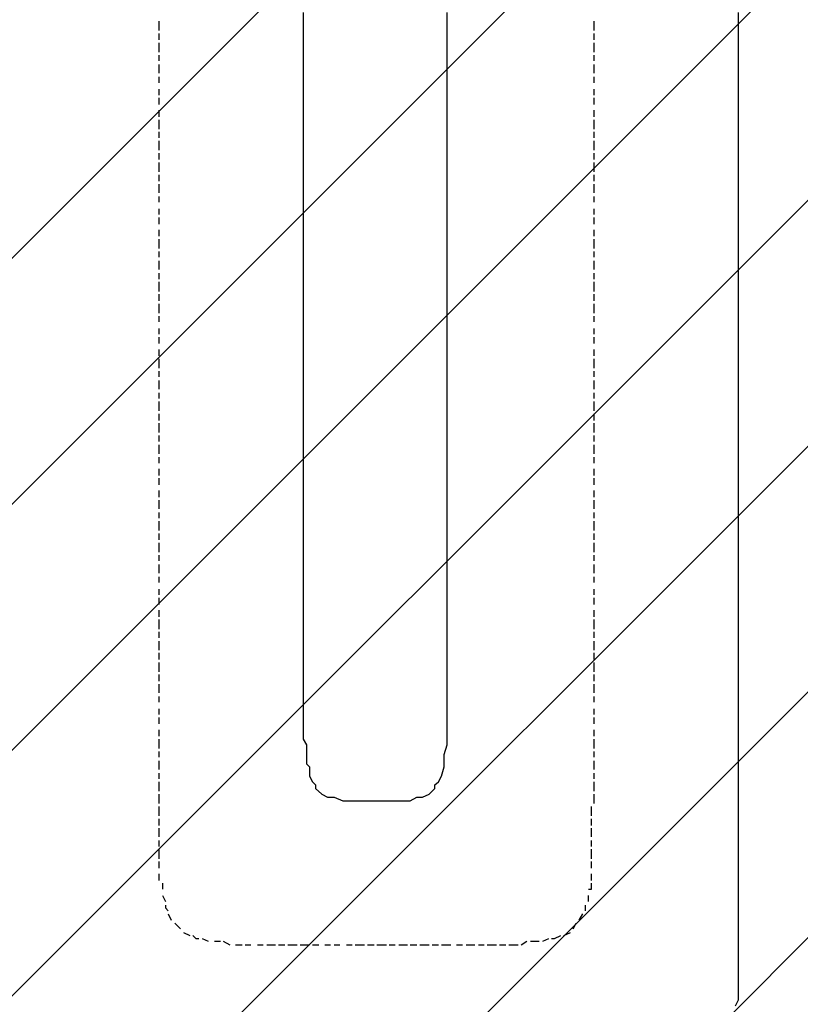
# Model space of a CAD drawing. Extents: x 997 to 109698, y 921 to 94021.
# Tile 415 of 656: x 19220 to 20297, y 39808 to 41167. Entities that reach past the tile are written whole.
import ezdxf

# ---------------------------------------------------------------- set-up
doc = ezdxf.new("R2010")
doc.units = 0
doc.header["$MEASUREMENT"] = 0
doc.layers.add('12', color=7, linetype='CONTINUOUS')
doc.layers.add('28', color=7, linetype='CONTINUOUS')

msp = doc.modelspace()

# ---------------------------------------------------------------- linework, layer by layer
at = {"layer": '12', "color": 1}
for p, q in [((19411.630503, 41164.563401), (19411.630503, 41151.563401)), ((20012.630503, 41151.563401), (20012.630503, 41164.563401)), ((19411.630503, 41147.563401), (19411.630503, 41138.563401)), ((20012.630503, 41138.563401), (20012.630503, 41147.563401)), ((19411.630503, 41134.563401), (19411.630503, 41121.563401)), ((20012.630503, 41121.563401), (20012.630503, 41134.563401)), ((19411.630503, 41117.563401), (19411.630503, 41109.563401)), ((20012.630503, 41109.563401), (20012.630503, 41117.563401)), ((19411.630503, 41104.563401), (19411.630503, 41092.563401)), ((20012.630503, 41092.563401), (20012.630503, 41104.563401)), ((19411.630503, 41087.563401), (19411.630503, 41079.563401)), ((20012.630503, 41079.563401), (20012.630503, 41087.563401)), ((19411.630503, 41070.563401), (19411.630503, 41062.563401)), ((20012.630503, 41062.563401), (20012.630503, 41070.563401)), ((19411.630503, 41058.563401), (19411.630503, 41049.563401)), ((20012.630503, 41049.563401), (20012.630503, 41058.563401)), ((19411.630503, 41041.563401), (19411.630503, 41032.563401)), ((19411.630503, 41028.563401), (19411.630503, 41015.563401)), ((20012.630503, 41032.563401), (20012.630503, 41041.563401)), ((20012.630503, 41015.563401), (20012.630503, 41028.563401)), ((19411.630503, 41011.563401), (19411.630503, 41003.563401)), ((20012.630503, 41003.563401), (20012.630503, 41011.563401)), ((19411.630503, 40999.563401), (19411.630503, 40986.563401)), ((20012.630503, 40986.563401), (20012.630503, 40999.563401)), ((19411.630503, 40982.563401), (19411.630503, 40973.563401)), ((20012.630503, 40973.563401), (20012.630503, 40982.563401)), ((19411.630503, 40969.563401), (19411.630503, 40956.563401)), ((20012.630503, 40956.563401), (20012.630503, 40969.563401)), ((19411.630503, 40952.563401), (19411.630503, 40943.563401)), ((20012.630503, 40943.563401), (20012.630503, 40952.563401)), ((19411.630503, 40939.563401), (19411.630503, 40927.563401)), ((20012.630503, 40927.563401), (20012.630503, 40939.563401)), ((19411.630503, 40922.563401), (19411.630503, 40914.563401)), ((20012.630503, 40914.563401), (20012.630503, 40922.563401)), ((19411.630503, 40905.563401), (19411.630503, 40897.563401)), ((19411.630503, 40893.563401), (19411.630503, 40884.563401)), ((20012.630503, 40897.563401), (20012.630503, 40905.563401)), ((20012.630503, 40884.563401), (20012.630503, 40893.563401)), ((19411.630503, 40876.563401), (19411.630503, 40867.563401)), ((20012.630503, 40867.563401), (20012.630503, 40876.563401)), ((19411.630503, 40863.563401), (19411.630503, 40850.563401)), ((20012.630503, 40850.563401), (20012.630503, 40863.563401)), ((19411.630503, 40846.563401), (19411.630503, 40838.563401)), ((20012.630503, 40838.563401), (20012.630503, 40846.563401)), ((19411.630503, 40833.563401), (19411.630503, 40821.563401)), ((20012.630503, 40821.563401), (20012.630503, 40833.563401)), ((19411.630503, 40816.563401), (19411.630503, 40808.563401)), ((20012.630503, 40808.563401), (20012.630503, 40816.563401)), ((19411.630503, 40804.563401), (19411.630503, 40791.563401)), ((20012.630503, 40791.563401), (20012.630503, 40804.563401)), ((19411.630503, 40787.563401), (19411.630503, 40778.563401)), ((20012.630503, 40778.563401), (20012.630503, 40787.563401)), ((19411.630503, 40774.563401), (19411.630503, 40761.563401)), ((20012.630503, 40761.563401), (20012.630503, 40774.563401)), ((19411.630503, 40757.563401), (19411.630503, 40749.563401)), ((20012.630503, 40749.563401), (20012.630503, 40757.563401)), ((19411.630503, 40740.563401), (19411.630503, 40732.563401)), ((20012.630503, 40732.563401), (20012.630503, 40740.563401)), ((19411.630503, 40728.563401), (19411.630503, 40719.563401)), ((20012.630503, 40719.563401), (20012.630503, 40728.563401)), ((19411.630503, 40711.563401), (19411.630503, 40702.563401)), ((20012.630503, 40702.563401), (20012.630503, 40711.563401)), ((19411.630503, 40698.563401), (19411.630503, 40685.563401)), ((20012.630503, 40685.563401), (20012.630503, 40698.563401)), ((19411.630503, 40681.563401), (19411.630503, 40673.563401)), ((20012.630503, 40673.563401), (20012.630503, 40681.563401)), ((19411.630503, 40668.563401), (19411.630503, 40656.563401)), ((20012.630503, 40656.563401), (20012.630503, 40668.563401)), ((19411.630503, 40651.563401), (19411.630503, 40643.563401)), ((20012.630503, 40643.563401), (20012.630503, 40651.563401)), ((19411.630503, 40639.563401), (19411.630503, 40626.563401)), ((20012.630503, 40626.563401), (20012.630503, 40639.563401)), ((19411.630503, 40622.563401), (19411.630503, 40613.563401)), ((20012.630503, 40613.563401), (20012.630503, 40622.563401)), ((19411.630503, 40609.563401), (19411.630503, 40596.563401)), ((20012.630503, 40596.563401), (20012.630503, 40609.563401)), ((19411.630503, 40592.563401), (19411.630503, 40584.563401)), ((20012.630503, 40584.563401), (20012.630503, 40592.563401)), ((19411.630503, 40579.563401), (19411.630503, 40567.563401)), ((20012.630503, 40567.563401), (20012.630503, 40579.563401)), ((19411.630503, 40562.563401), (19411.630503, 40554.563401)), ((20012.630503, 40554.563401), (20012.630503, 40562.563401)), ((19411.630503, 40546.563401), (19411.630503, 40537.563401)), ((20012.630503, 40537.563401), (20012.630503, 40546.563401)), ((19411.630503, 40533.563401), (19411.630503, 40524.563401)), ((20012.630503, 40524.563401), (20012.630503, 40533.563401)), ((19411.630503, 40516.563401), (19411.630503, 40507.563401)), ((20012.630503, 40507.563401), (20012.630503, 40516.563401)), ((19411.630503, 40503.563401), (19411.630503, 40491.563401)), ((20012.630503, 40491.563401), (20012.630503, 40503.563401)), ((19411.630503, 40486.563401), (19411.630503, 40478.563401)), ((20012.630503, 40478.563401), (20012.630503, 40486.563401)), ((19411.630503, 40474.563401), (19411.630503, 40461.563401)), ((20012.630503, 40461.563401), (20012.630503, 40474.563401)), ((19411.630503, 40457.563401), (19411.630503, 40448.563401)), ((20012.630503, 40448.563401), (20012.630503, 40457.563401)), ((19411.630503, 40444.563401), (19411.630503, 40431.563401)), ((20012.630503, 40431.563401), (20012.630503, 40444.563401)), ((19411.630503, 40427.563401), (19411.630503, 40419.563401)), ((20012.630503, 40419.563401), (20012.630503, 40427.563401)), ((19411.630503, 40414.563401), (19411.630503, 40402.563401)), ((20012.630503, 40402.563401), (20012.630503, 40414.563401)), ((19411.630503, 40397.563401), (19411.630503, 40389.563401)), ((20012.630503, 40389.563401), (20012.630503, 40397.563401)), ((19411.630503, 40380.563401), (19411.630503, 40372.563401)), ((20012.630503, 40372.563401), (20012.630503, 40380.563401)), ((19411.630503, 40368.563401), (19411.630503, 40359.563401)), ((20012.630503, 40359.563401), (20012.630503, 40368.563401)), ((19411.630503, 40351.563401), (19411.630503, 40342.563401)), ((20012.630503, 40342.563401), (20012.630503, 40351.563401)), ((19411.630503, 40338.563401), (19411.630503, 40325.563401)), ((20012.630503, 40325.563401), (20012.630503, 40338.563401)), ((19411.630503, 40321.563401), (19411.630503, 40313.563401)), ((20012.630503, 40313.563401), (20012.630503, 40321.563401)), ((19411.630503, 40308.563401), (19411.630503, 40296.563401)), ((20012.630503, 40296.563401), (20012.630503, 40308.563401)), ((19411.630503, 40292.563401), (19411.630503, 40283.563401)), ((20012.630503, 40283.563401), (20012.630503, 40292.563401)), ((19411.630503, 40279.563401), (19411.630503, 40266.563401)), ((20012.630503, 40266.563401), (20012.630503, 40279.563401)), ((19411.630503, 40262.563401), (19411.630503, 40253.563401)), ((20012.630503, 40253.563401), (20012.630503, 40262.563401)), ((19411.630503, 40249.563401), (19411.630503, 40237.563401)), ((20012.630503, 40237.563401), (20012.630503, 40249.563401)), ((19411.630503, 40232.563401), (19411.630503, 40224.563401)), ((20012.630503, 40224.563401), (20012.630503, 40232.563401)), ((19411.630503, 40215.563401), (19411.630503, 40207.563401)), ((20012.630503, 40207.563401), (20012.630503, 40215.563401)), ((19411.630503, 40203.563401), (19411.630503, 40194.563401)), ((20012.630503, 40194.563401), (20012.630503, 40203.563401)), ((19411.630503, 40186.563401), (19411.630503, 40177.563401)), ((20012.630503, 40177.563401), (20012.630503, 40186.563401)), ((19411.630503, 40173.563401), (19411.630503, 40160.563401)), ((20012.630503, 40160.563401), (20012.630503, 40173.563401)), ((19411.630503, 40156.563401), (19411.630503, 40148.563401)), ((20012.630503, 40148.563401), (20012.630503, 40156.563401)), ((19411.630503, 40143.563401), (19411.630503, 40131.563401)), ((20012.630503, 40131.563401), (20012.630503, 40143.563401)), ((19411.630503, 40126.563401), (19411.630503, 40118.563401)), ((20012.630503, 40118.563401), (20012.630503, 40126.563401)), ((19411.630503, 40114.563401), (19411.630503, 40101.563401)), ((20012.630503, 40101.563401), (20012.630503, 40114.563401)), ((19411.630503, 40097.563401), (19411.630503, 40088.563401)), ((20012.630503, 40088.563401), (20012.630503, 40097.563401)), ((19411.630503, 40088.563401), (19411.630503, 40084.563401)), ((19411.630503, 40080.563401), (19411.630503, 40067.563401)), ((20008.630503, 40067.563401), (20008.630503, 40080.563401)), ((20012.630503, 40084.563401), (20012.630503, 40088.563401)), ((19411.630503, 40063.563401), (19411.630503, 40054.563401)), ((20008.630503, 40054.563401), (20008.630503, 40063.563401)), ((19411.630503, 40050.563401), (19411.630503, 40038.563401)), ((20008.630503, 40038.563401), (20008.630503, 40050.563401)), ((19411.630503, 40033.563401), (19411.630503, 40025.563401)), ((20008.630503, 40025.563401), (20008.630503, 40033.563401)), ((19411.630503, 40021.563401), (19411.630503, 40008.563401)), ((20008.630503, 40008.563401), (20008.630503, 40021.563401)), ((19411.630503, 40004.563401), (19411.630503, 39995.563401)), ((20008.630503, 39995.563401), (20008.630503, 40004.563401)), ((19411.630503, 39987.563401), (19411.630503, 39978.563401)), ((20008.630503, 39978.563401), (20008.630503, 39987.563401)), ((19416.630503, 39974.563401), (19416.630503, 39966.563401)), ((19416.630503, 39957.563401), (19420.630503, 39949.563401)), ((20004.630503, 39949.563401), (20004.630503, 39957.563401)), ((20000.630503, 39936.563401), (20000.630503, 39944.563401)), ((19424.630503, 39932.563401), (19428.630503, 39923.563401)), ((19991.630503, 39923.563401), (19996.630503, 39932.563401)), ((19433.630503, 39919.563401), (19441.630503, 39911.563401)), ((19983.630503, 39911.563401), (19987.630503, 39919.563401)), ((19445.630503, 39906.563401), (19454.630503, 39902.563401)), ((19970.630503, 39902.563401), (19979.630503, 39906.563401)), ((19471.630503, 39898.563401), (19479.630503, 39894.563401)), ((19488.630503, 39894.563401), (19496.630503, 39894.563401)), ((19500.630503, 39894.563401), (19509.630503, 39889.563401)), ((19517.630503, 39889.563401), (19526.630503, 39889.563401)), ((19530.630503, 39889.563401), (19538.630503, 39889.563401)), ((19547.630503, 39889.563401), (19555.630503, 39889.563401)), ((19560.630503, 39889.563401), (19572.630503, 39889.563401)), ((19576.630503, 39889.563401), (19585.630503, 39889.563401)), ((19589.630503, 39889.563401), (19602.630503, 39889.563401)), ((19606.630503, 39889.563401), (19610.630503, 39889.563401)), ((19610.630503, 39889.563401), (19619.630503, 39889.563401)), ((19623.630503, 39889.563401), (19632.630503, 39889.563401)), ((19640.630503, 39889.563401), (19648.630503, 39889.563401)), ((19653.630503, 39889.563401), (19661.630503, 39889.563401)), ((19670.630503, 39889.563401), (19678.630503, 39889.563401)), ((19682.630503, 39889.563401), (19695.630503, 39889.563401)), ((19699.630503, 39889.563401), (19708.630503, 39889.563401)), ((19712.630503, 39889.563401), (19725.630503, 39889.563401)), ((19729.630503, 39889.563401), (19737.630503, 39889.563401)), ((19742.630503, 39889.563401), (19754.630503, 39889.563401)), ((19758.630503, 39889.563401), (19767.630503, 39889.563401)), ((19771.630503, 39889.563401), (19784.630503, 39889.563401)), ((19788.630503, 39889.563401), (19797.630503, 39889.563401)), ((19801.630503, 39889.563401), (19809.630503, 39889.563401)), ((19809.630503, 39889.563401), (19814.630503, 39889.563401)), ((19822.630503, 39889.563401), (19830.630503, 39889.563401)), ((19835.630503, 39889.563401), (19847.630503, 39889.563401)), ((19852.630503, 39889.563401), (19860.630503, 39889.563401)), ((19864.630503, 39889.563401), (19877.630503, 39889.563401)), ((19881.630503, 39889.563401), (19890.630503, 39889.563401)), ((19894.630503, 39889.563401), (19907.630503, 39889.563401)), ((19911.630503, 39889.563401), (19919.630503, 39894.563401)), ((19924.630503, 39894.563401), (19936.630503, 39894.563401)), ((19941.630503, 39894.563401), (19949.630503, 39898.563401))]:
    msp.add_line(p, q, dxfattribs=at)
at = {"layer": '12', "color": 5}
for p, q in [((19610.630503, 41176.563401), (19610.630503, 41164.563401)), ((19610.630503, 41164.563401), (19610.630503, 41155.563401)), ((19809.630503, 41164.563401), (19809.630503, 41176.563401)), ((19809.630503, 41155.563401), (19809.630503, 41164.563401)), ((20211.630503, 41164.563401), (20211.630503, 41176.563401)), ((20211.630503, 41155.563401), (20211.630503, 41164.563401)), ((19610.630503, 41155.563401), (19610.630503, 41147.563401)), ((19809.630503, 41147.563401), (19809.630503, 41155.563401)), ((20211.630503, 41147.563401), (20211.630503, 41155.563401)), ((19610.630503, 41147.563401), (19610.630503, 41134.563401)), ((19809.630503, 41134.563401), (19809.630503, 41147.563401)), ((20211.630503, 41134.563401), (20211.630503, 41147.563401)), ((19610.630503, 41134.563401), (19610.630503, 41126.563401)), ((19610.630503, 41126.563401), (19610.630503, 41113.563401)), ((19809.630503, 41126.563401), (19809.630503, 41134.563401)), ((19809.630503, 41113.563401), (19809.630503, 41126.563401)), ((20211.630503, 41126.563401), (20211.630503, 41134.563401)), ((20211.630503, 41113.563401), (20211.630503, 41126.563401)), ((19610.630503, 41113.563401), (19610.630503, 41104.563401)), ((19809.630503, 41104.563401), (19809.630503, 41113.563401)), ((20211.630503, 41104.563401), (20211.630503, 41113.563401)), ((19610.630503, 41104.563401), (19610.630503, 41096.563401)), ((19610.630503, 41096.563401), (19610.630503, 41083.563401)), ((19809.630503, 41096.563401), (19809.630503, 41104.563401)), ((19809.630503, 41083.563401), (19809.630503, 41096.563401)), ((20211.630503, 41096.563401), (20211.630503, 41104.563401)), ((20211.630503, 41083.563401), (20211.630503, 41096.563401)), ((19610.630503, 41083.563401), (19610.630503, 41075.563401)), ((19809.630503, 41075.563401), (19809.630503, 41083.563401)), ((20211.630503, 41075.563401), (20211.630503, 41083.563401)), ((19610.630503, 41075.563401), (19610.630503, 41066.563401)), ((19809.630503, 41066.563401), (19809.630503, 41075.563401)), ((20211.630503, 41066.563401), (20211.630503, 41075.563401)), ((19610.630503, 41066.563401), (19610.630503, 41054.563401)), ((19809.630503, 41054.563401), (19809.630503, 41066.563401)), ((20211.630503, 41054.563401), (20211.630503, 41066.563401)), ((19610.630503, 41054.563401), (19610.630503, 41045.563401)), ((19610.630503, 41045.563401), (19610.630503, 41037.563401)), ((19809.630503, 41045.563401), (19809.630503, 41054.563401)), ((19809.630503, 41037.563401), (19809.630503, 41045.563401)), ((20211.630503, 41045.563401), (20211.630503, 41054.563401)), ((20211.630503, 41037.563401), (20211.630503, 41045.563401)), ((19610.630503, 41037.563401), (19610.630503, 41024.563401)), ((19809.630503, 41024.563401), (19809.630503, 41037.563401)), ((20211.630503, 41024.563401), (20211.630503, 41037.563401)), ((19610.630503, 41024.563401), (19610.630503, 41015.563401)), ((19610.630503, 41015.563401), (19610.630503, 41003.563401)), ((19809.630503, 41015.563401), (19809.630503, 41024.563401)), ((19809.630503, 41003.563401), (19809.630503, 41015.563401)), ((20211.630503, 41015.563401), (20211.630503, 41024.563401)), ((20211.630503, 41003.563401), (20211.630503, 41015.563401)), ((19610.630503, 41003.563401), (19610.630503, 40994.563401)), ((19809.630503, 40994.563401), (19809.630503, 41003.563401)), ((20211.630503, 40994.563401), (20211.630503, 41003.563401)), ((19610.630503, 40994.563401), (19610.630503, 40986.563401)), ((19809.630503, 40986.563401), (19809.630503, 40994.563401)), ((20211.630503, 40986.563401), (20211.630503, 40994.563401)), ((19610.630503, 40986.563401), (19610.630503, 40973.563401)), ((19809.630503, 40973.563401), (19809.630503, 40986.563401)), ((20211.630503, 40973.563401), (20211.630503, 40986.563401)), ((19610.630503, 40973.563401), (19610.630503, 40965.563401)), ((19610.630503, 40965.563401), (19610.630503, 40956.563401)), ((19809.630503, 40965.563401), (19809.630503, 40973.563401)), ((19809.630503, 40956.563401), (19809.630503, 40965.563401)), ((20211.630503, 40965.563401), (20211.630503, 40973.563401)), ((20211.630503, 40956.563401), (20211.630503, 40965.563401)), ((19610.630503, 40956.563401), (19610.630503, 40943.563401)), ((19809.630503, 40943.563401), (19809.630503, 40956.563401)), ((20211.630503, 40943.563401), (20211.630503, 40956.563401)), ((19610.630503, 40943.563401), (19610.630503, 40935.563401)), ((19610.630503, 40935.563401), (19610.630503, 40927.563401)), ((19809.630503, 40935.563401), (19809.630503, 40943.563401)), ((19809.630503, 40927.563401), (19809.630503, 40935.563401)), ((20211.630503, 40935.563401), (20211.630503, 40943.563401)), ((20211.630503, 40927.563401), (20211.630503, 40935.563401)), ((19610.630503, 40927.563401), (19610.630503, 40914.563401)), ((19809.630503, 40914.563401), (19809.630503, 40927.563401)), ((20211.630503, 40914.563401), (20211.630503, 40927.563401)), ((19610.630503, 40914.563401), (19610.630503, 40905.563401)), ((19809.630503, 40905.563401), (19809.630503, 40914.563401)), ((20211.630503, 40905.563401), (20211.630503, 40914.563401)), ((19610.630503, 40905.563401), (19610.630503, 40897.563401)), ((19610.630503, 40897.563401), (19610.630503, 40884.563401)), ((19809.630503, 40897.563401), (19809.630503, 40905.563401)), ((19809.630503, 40884.563401), (19809.630503, 40897.563401)), ((20211.630503, 40897.563401), (20211.630503, 40905.563401)), ((20211.630503, 40884.563401), (20211.630503, 40897.563401)), ((19610.630503, 40884.563401), (19610.630503, 40876.563401)), ((19809.630503, 40876.563401), (19809.630503, 40884.563401)), ((20211.630503, 40876.563401), (20211.630503, 40884.563401)), ((19610.630503, 40876.563401), (19610.630503, 40863.563401)), ((19809.630503, 40863.563401), (19809.630503, 40876.563401)), ((20211.630503, 40863.563401), (20211.630503, 40876.563401)), ((19610.630503, 40863.563401), (19610.630503, 40855.563401)), ((19610.630503, 40855.563401), (19610.630503, 40846.563401)), ((19809.630503, 40855.563401), (19809.630503, 40863.563401)), ((19809.630503, 40846.563401), (19809.630503, 40855.563401)), ((20211.630503, 40855.563401), (20211.630503, 40863.563401)), ((20211.630503, 40846.563401), (20211.630503, 40855.563401)), ((19610.630503, 40846.563401), (19610.630503, 40833.563401)), ((19809.630503, 40833.563401), (19809.630503, 40846.563401)), ((20211.630503, 40833.563401), (20211.630503, 40846.563401)), ((19610.630503, 40833.563401), (19610.630503, 40825.563401)), ((19610.630503, 40825.563401), (19610.630503, 40816.563401)), ((19809.630503, 40825.563401), (19809.630503, 40833.563401)), ((19809.630503, 40816.563401), (19809.630503, 40825.563401)), ((20211.630503, 40825.563401), (20211.630503, 40833.563401)), ((20211.630503, 40816.563401), (20211.630503, 40825.563401)), ((19610.630503, 40816.563401), (19610.630503, 40804.563401)), ((19809.630503, 40804.563401), (19809.630503, 40816.563401)), ((20211.630503, 40804.563401), (20211.630503, 40816.563401)), ((19610.630503, 40804.563401), (19610.630503, 40795.563401)), ((19809.630503, 40795.563401), (19809.630503, 40804.563401)), ((20211.630503, 40795.563401), (20211.630503, 40804.563401)), ((19610.630503, 40795.563401), (19610.630503, 40787.563401)), ((19610.630503, 40787.563401), (19610.630503, 40774.563401)), ((19809.630503, 40787.563401), (19809.630503, 40795.563401)), ((19809.630503, 40774.563401), (19809.630503, 40787.563401)), ((20211.630503, 40787.563401), (20211.630503, 40795.563401)), ((20211.630503, 40774.563401), (20211.630503, 40787.563401)), ((19610.630503, 40774.563401), (19610.630503, 40766.563401)), ((19809.630503, 40766.563401), (19809.630503, 40774.563401)), ((20211.630503, 40766.563401), (20211.630503, 40774.563401)), ((19610.630503, 40766.563401), (19610.630503, 40753.563401)), ((19809.630503, 40753.563401), (19809.630503, 40766.563401)), ((20211.630503, 40753.563401), (20211.630503, 40766.563401)), ((19610.630503, 40753.563401), (19610.630503, 40745.563401)), ((19610.630503, 40745.563401), (19610.630503, 40736.563401)), ((19809.630503, 40745.563401), (19809.630503, 40753.563401)), ((19809.630503, 40736.563401), (19809.630503, 40745.563401)), ((20211.630503, 40745.563401), (20211.630503, 40753.563401)), ((20211.630503, 40736.563401), (20211.630503, 40745.563401)), ((19610.630503, 40736.563401), (19610.630503, 40723.563401)), ((19809.630503, 40723.563401), (19809.630503, 40736.563401)), ((20211.630503, 40723.563401), (20211.630503, 40736.563401)), ((19610.630503, 40723.563401), (19610.630503, 40715.563401)), ((19809.630503, 40715.563401), (19809.630503, 40723.563401)), ((20211.630503, 40715.563401), (20211.630503, 40723.563401)), ((19610.630503, 40715.563401), (19610.630503, 40706.563401)), ((19610.630503, 40706.563401), (19610.630503, 40694.563401)), ((19809.630503, 40706.563401), (19809.630503, 40715.563401)), ((19809.630503, 40694.563401), (19809.630503, 40706.563401)), ((20211.630503, 40706.563401), (20211.630503, 40715.563401)), ((20211.630503, 40694.563401), (20211.630503, 40706.563401)), ((19610.630503, 40694.563401), (19610.630503, 40685.563401)), ((19809.630503, 40685.563401), (19809.630503, 40694.563401)), ((20211.630503, 40685.563401), (20211.630503, 40694.563401)), ((19610.630503, 40685.563401), (19610.630503, 40677.563401)), ((19610.630503, 40677.563401), (19610.630503, 40664.563401)), ((19809.630503, 40677.563401), (19809.630503, 40685.563401)), ((19809.630503, 40664.563401), (19809.630503, 40677.563401)), ((20211.630503, 40677.563401), (20211.630503, 40685.563401)), ((20211.630503, 40664.563401), (20211.630503, 40677.563401)), ((19610.630503, 40664.563401), (19610.630503, 40656.563401)), ((19809.630503, 40656.563401), (19809.630503, 40664.563401)), ((20211.630503, 40656.563401), (20211.630503, 40664.563401)), ((19610.630503, 40656.563401), (19610.630503, 40643.563401)), ((19809.630503, 40643.563401), (19809.630503, 40656.563401)), ((20211.630503, 40643.563401), (20211.630503, 40656.563401)), ((19610.630503, 40643.563401), (19610.630503, 40634.563401)), ((19610.630503, 40634.563401), (19610.630503, 40626.563401)), ((19809.630503, 40634.563401), (19809.630503, 40643.563401)), ((19809.630503, 40626.563401), (19809.630503, 40634.563401)), ((20211.630503, 40634.563401), (20211.630503, 40643.563401)), ((20211.630503, 40626.563401), (20211.630503, 40634.563401)), ((19610.630503, 40626.563401), (19610.630503, 40613.563401)), ((19809.630503, 40613.563401), (19809.630503, 40626.563401)), ((20211.630503, 40613.563401), (20211.630503, 40626.563401)), ((19610.630503, 40613.563401), (19610.630503, 40605.563401)), ((19809.630503, 40605.563401), (19809.630503, 40613.563401)), ((20211.630503, 40605.563401), (20211.630503, 40613.563401)), ((19610.630503, 40605.563401), (19610.630503, 40596.563401)), ((19610.630503, 40596.563401), (19610.630503, 40584.563401)), ((19809.630503, 40596.563401), (19809.630503, 40605.563401)), ((19809.630503, 40584.563401), (19809.630503, 40596.563401)), ((20211.630503, 40596.563401), (20211.630503, 40605.563401)), ((20211.630503, 40584.563401), (20211.630503, 40596.563401)), ((19610.630503, 40584.563401), (19610.630503, 40575.563401)), ((19809.630503, 40575.563401), (19809.630503, 40584.563401)), ((20211.630503, 40575.563401), (20211.630503, 40584.563401)), ((19610.630503, 40575.563401), (19610.630503, 40567.563401)), ((19610.630503, 40567.563401), (19610.630503, 40554.563401)), ((19809.630503, 40567.563401), (19809.630503, 40575.563401)), ((19809.630503, 40554.563401), (19809.630503, 40567.563401)), ((20211.630503, 40567.563401), (20211.630503, 40575.563401)), ((20211.630503, 40554.563401), (20211.630503, 40567.563401)), ((19610.630503, 40554.563401), (19610.630503, 40546.563401)), ((19809.630503, 40546.563401), (19809.630503, 40554.563401)), ((20211.630503, 40546.563401), (20211.630503, 40554.563401)), ((19610.630503, 40546.563401), (19610.630503, 40533.563401)), ((19809.630503, 40533.563401), (19809.630503, 40546.563401)), ((20211.630503, 40533.563401), (20211.630503, 40546.563401)), ((19610.630503, 40533.563401), (19610.630503, 40524.563401)), ((19809.630503, 40524.563401), (19809.630503, 40533.563401)), ((20211.630503, 40524.563401), (20211.630503, 40533.563401)), ((19610.630503, 40524.563401), (19610.630503, 40516.563401)), ((19610.630503, 40516.563401), (19610.630503, 40503.563401)), ((19809.630503, 40516.563401), (19809.630503, 40524.563401)), ((19809.630503, 40503.563401), (19809.630503, 40516.563401)), ((20211.630503, 40516.563401), (20211.630503, 40524.563401)), ((20211.630503, 40503.563401), (20211.630503, 40516.563401)), ((19610.630503, 40503.563401), (19610.630503, 40495.563401)), ((19809.630503, 40495.563401), (19809.630503, 40503.563401)), ((20211.630503, 40495.563401), (20211.630503, 40503.563401)), ((19610.630503, 40495.563401), (19610.630503, 40486.563401)), ((19610.630503, 40486.563401), (19610.630503, 40474.563401)), ((19809.630503, 40486.563401), (19809.630503, 40495.563401)), ((19809.630503, 40474.563401), (19809.630503, 40486.563401)), ((20211.630503, 40486.563401), (20211.630503, 40495.563401)), ((20211.630503, 40474.563401), (20211.630503, 40486.563401)), ((19610.630503, 40474.563401), (19610.630503, 40465.563401)), ((19809.630503, 40465.563401), (19809.630503, 40474.563401)), ((20211.630503, 40465.563401), (20211.630503, 40474.563401)), ((19610.630503, 40465.563401), (19610.630503, 40457.563401)), ((19610.630503, 40457.563401), (19610.630503, 40444.563401)), ((19809.630503, 40457.563401), (19809.630503, 40465.563401)), ((19809.630503, 40444.563401), (19809.630503, 40457.563401)), ((20211.630503, 40457.563401), (20211.630503, 40465.563401)), ((20211.630503, 40444.563401), (20211.630503, 40457.563401)), ((19610.630503, 40444.563401), (19610.630503, 40435.563401)), ((19809.630503, 40435.563401), (19809.630503, 40444.563401)), ((20211.630503, 40435.563401), (20211.630503, 40444.563401)), ((19610.630503, 40435.563401), (19610.630503, 40423.563401)), ((19809.630503, 40423.563401), (19809.630503, 40435.563401)), ((20211.630503, 40423.563401), (20211.630503, 40435.563401)), ((19610.630503, 40423.563401), (19610.630503, 40414.563401)), ((19809.630503, 40414.563401), (19809.630503, 40423.563401)), ((20211.630503, 40414.563401), (20211.630503, 40423.563401)), ((19610.630503, 40414.563401), (19610.630503, 40406.563401)), ((19610.630503, 40406.563401), (19610.630503, 40393.563401)), ((19809.630503, 40406.563401), (19809.630503, 40414.563401)), ((19809.630503, 40393.563401), (19809.630503, 40406.563401)), ((20211.630503, 40406.563401), (20211.630503, 40414.563401)), ((20211.630503, 40393.563401), (20211.630503, 40406.563401)), ((19610.630503, 40393.563401), (19610.630503, 40385.563401)), ((19809.630503, 40385.563401), (19809.630503, 40393.563401)), ((20211.630503, 40385.563401), (20211.630503, 40393.563401)), ((19610.630503, 40385.563401), (19610.630503, 40376.563401)), ((19610.630503, 40376.563401), (19610.630503, 40364.563401)), ((19809.630503, 40376.563401), (19809.630503, 40385.563401)), ((19809.630503, 40364.563401), (19809.630503, 40376.563401)), ((20211.630503, 40376.563401), (20211.630503, 40385.563401)), ((20211.630503, 40364.563401), (20211.630503, 40376.563401)), ((19610.630503, 40364.563401), (19610.630503, 40355.563401)), ((19809.630503, 40355.563401), (19809.630503, 40364.563401)), ((20211.630503, 40355.563401), (20211.630503, 40364.563401)), ((19610.630503, 40355.563401), (19610.630503, 40347.563401)), ((19809.630503, 40347.563401), (19809.630503, 40355.563401)), ((20211.630503, 40347.563401), (20211.630503, 40355.563401)), ((19610.630503, 40347.563401), (19610.630503, 40334.563401)), ((19809.630503, 40334.563401), (19809.630503, 40347.563401)), ((20211.630503, 40334.563401), (20211.630503, 40347.563401)), ((19610.630503, 40334.563401), (19610.630503, 40325.563401)), ((19610.630503, 40325.563401), (19610.630503, 40317.563401)), ((19809.630503, 40325.563401), (19809.630503, 40334.563401)), ((19809.630503, 40317.563401), (19809.630503, 40325.563401)), ((20211.630503, 40325.563401), (20211.630503, 40334.563401)), ((20211.630503, 40317.563401), (20211.630503, 40325.563401)), ((19610.630503, 40317.563401), (19610.630503, 40304.563401)), ((19809.630503, 40304.563401), (19809.630503, 40317.563401)), ((20211.630503, 40304.563401), (20211.630503, 40317.563401)), ((19610.630503, 40304.563401), (19610.630503, 40296.563401)), ((19610.630503, 40296.563401), (19610.630503, 40287.563401)), ((19809.630503, 40296.563401), (19809.630503, 40304.563401)), ((19809.630503, 40287.563401), (19809.630503, 40296.563401)), ((20211.630503, 40296.563401), (20211.630503, 40304.563401)), ((20211.630503, 40283.563401), (20211.630503, 40296.563401)), ((19610.630503, 40287.563401), (19610.630503, 40283.563401)), ((19610.630503, 40283.563401), (19610.630503, 40275.563401)), ((19809.630503, 40283.563401), (19809.630503, 40287.563401)), ((19809.630503, 40275.563401), (19809.630503, 40283.563401)), ((20211.630503, 40275.563401), (20211.630503, 40283.563401)), ((19610.630503, 40275.563401), (19610.630503, 40262.563401)), ((19809.630503, 40262.563401), (19809.630503, 40275.563401)), ((20211.630503, 40266.563401), (20211.630503, 40275.563401)), ((19610.630503, 40262.563401), (19610.630503, 40253.563401)), ((19809.630503, 40253.563401), (19809.630503, 40262.563401)), ((20211.630503, 40253.563401), (20211.630503, 40266.563401)), ((19610.630503, 40253.563401), (19610.630503, 40241.563401)), ((19610.630503, 40241.563401), (19610.630503, 40232.563401)), ((19809.630503, 40241.563401), (19809.630503, 40253.563401)), ((19809.630503, 40232.563401), (19809.630503, 40241.563401)), ((20211.630503, 40245.563401), (20211.630503, 40253.563401)), ((20211.630503, 40237.563401), (20211.630503, 40245.563401)), ((19610.630503, 40232.563401), (19610.630503, 40224.563401)), ((19809.630503, 40224.563401), (19809.630503, 40232.563401)), ((20211.630503, 40224.563401), (20211.630503, 40237.563401)), ((19610.630503, 40224.563401), (19610.630503, 40211.563401)), ((19809.630503, 40211.563401), (19809.630503, 40224.563401)), ((20211.630503, 40215.563401), (20211.630503, 40224.563401)), ((20211.630503, 40207.563401), (20211.630503, 40215.563401)), ((19610.630503, 40211.563401), (19610.630503, 40203.563401)), ((19610.630503, 40203.563401), (19610.630503, 40194.563401)), ((19809.630503, 40203.563401), (19809.630503, 40211.563401)), ((19809.630503, 40194.563401), (19809.630503, 40203.563401)), ((20211.630503, 40194.563401), (20211.630503, 40207.563401)), ((19610.630503, 40194.563401), (19610.630503, 40182.563401)), ((19809.630503, 40182.563401), (19809.630503, 40194.563401)), ((20211.630503, 40186.563401), (20211.630503, 40194.563401)), ((20211.630503, 40173.563401), (20211.630503, 40186.563401)), ((19610.630503, 40182.563401), (19610.630503, 40173.563401)), ((19610.630503, 40173.563401), (19615.630503, 40165.563401)), ((19809.630503, 40173.563401), (19809.630503, 40182.563401)), ((19809.630503, 40165.563401), (19809.630503, 40173.563401)), ((20211.630503, 40165.563401), (20211.630503, 40173.563401)), ((19615.630503, 40165.563401), (19615.630503, 40152.563401)), ((19805.630503, 40152.563401), (19809.630503, 40165.563401)), ((20211.630503, 40156.563401), (20211.630503, 40165.563401)), ((19615.630503, 40152.563401), (19615.630503, 40143.563401)), ((19805.630503, 40143.563401), (19805.630503, 40152.563401)), ((20211.630503, 40143.563401), (20211.630503, 40156.563401)), ((19619.630503, 40135.563401), (19619.630503, 40122.563401)), ((19801.630503, 40122.563401), (19805.630503, 40135.563401)), ((19805.630503, 40135.563401), (19805.630503, 40143.563401)), ((20211.630503, 40135.563401), (20211.630503, 40143.563401)), ((20211.630503, 40126.563401), (20211.630503, 40135.563401)), ((19619.630503, 40122.563401), (19623.630503, 40114.563401)), ((19797.630503, 40114.563401), (19801.630503, 40122.563401)), ((20211.630503, 40114.563401), (20211.630503, 40126.563401)), ((19627.630503, 40105.563401), (19636.630503, 40097.563401)), ((19784.630503, 40097.563401), (19792.630503, 40105.563401)), ((20211.630503, 40105.563401), (20211.630503, 40114.563401)), ((20211.630503, 40097.563401), (20211.630503, 40105.563401)), ((19636.630503, 40097.563401), (19644.630503, 40093.563401)), ((19644.630503, 40093.563401), (19653.630503, 40093.563401)), ((19653.630503, 40093.563401), (19665.630503, 40088.563401)), ((19758.630503, 40088.563401), (19767.630503, 40093.563401)), ((19767.630503, 40093.563401), (19775.630503, 40093.563401)), ((19775.630503, 40093.563401), (19784.630503, 40097.563401)), ((20211.630503, 40084.563401), (20211.630503, 40097.563401)), ((19665.630503, 40088.563401), (19674.630503, 40088.563401)), ((19674.630503, 40088.563401), (19682.630503, 40088.563401)), ((19682.630503, 40088.563401), (19695.630503, 40088.563401)), ((19695.630503, 40088.563401), (19703.630503, 40088.563401)), ((19703.630503, 40088.563401), (19712.630503, 40088.563401)), ((19712.630503, 40088.563401), (19716.630503, 40088.563401)), ((19716.630503, 40088.563401), (19725.630503, 40088.563401)), ((19725.630503, 40088.563401), (19737.630503, 40088.563401)), ((19737.630503, 40088.563401), (19746.630503, 40088.563401)), ((19746.630503, 40088.563401), (19758.630503, 40088.563401)), ((20211.630503, 40076.563401), (20211.630503, 40084.563401)), ((20211.630503, 40063.563401), (20211.630503, 40076.563401)), ((20211.630503, 40054.563401), (20211.630503, 40063.563401)), ((20211.630503, 40046.563401), (20211.630503, 40054.563401)), ((20211.630503, 40033.563401), (20211.630503, 40046.563401)), ((20211.630503, 40025.563401), (20211.630503, 40033.563401)), ((20211.630503, 40016.563401), (20211.630503, 40025.563401)), ((20211.630503, 40004.563401), (20211.630503, 40016.563401)), ((20211.630503, 39995.563401), (20211.630503, 40004.563401)), ((20211.630503, 39987.563401), (20211.630503, 39995.563401)), ((20211.630503, 39974.563401), (20211.630503, 39987.563401)), ((20211.630503, 39966.563401), (20211.630503, 39974.563401)), ((20211.630503, 39953.563401), (20211.630503, 39966.563401)), ((20211.630503, 39944.563401), (20211.630503, 39953.563401)), ((20211.630503, 39936.563401), (20211.630503, 39944.563401)), ((20211.630503, 39923.563401), (20211.630503, 39936.563401)), ((20211.630503, 39915.563401), (20211.630503, 39923.563401)), ((20211.630503, 39906.563401), (20211.630503, 39915.563401)), ((20211.630503, 39894.563401), (20211.630503, 39906.563401)), ((20211.630503, 39889.563401), (20211.630503, 39894.563401)), ((20211.630503, 39885.563401), (20211.630503, 39889.563401)), ((20211.630503, 39872.563401), (20211.630503, 39885.563401)), ((20211.630503, 39864.563401), (20211.630503, 39872.563401)), ((20211.630503, 39856.563401), (20211.630503, 39864.563401)), ((20211.630503, 39843.563401), (20211.630503, 39856.563401)), ((20211.630503, 39834.563401), (20211.630503, 39843.563401)), ((20211.630503, 39826.563401), (20211.630503, 39834.563401)), ((20211.630503, 39813.563401), (20211.630503, 39826.563401)), ((20207.630503, 39805.563401), (20211.630503, 39813.563401))]:
    msp.add_line(p, q, dxfattribs=at)
for points in [[(19615.630503, 40143.563401), (19615.630503, 40139.563401), (19619.630503, 40135.563401)], [(19623.630503, 40114.563401), (19627.630503, 40110.563401), (19627.630503, 40105.563401)], [(19792.630503, 40105.563401), (19792.630503, 40110.563401), (19797.630503, 40114.563401)]]:
    msp.add_lwpolyline(points, dxfattribs=at)
at = {"layer": '12', "color": 1}
for points in [[(20004.630503, 39966.563401), (20008.630503, 39966.563401), (20008.630503, 39974.563401)], [(19420.630503, 39944.563401), (19420.630503, 39940.563401), (19424.630503, 39936.563401)], [(19458.630503, 39902.563401), (19462.630503, 39898.563401), (19466.630503, 39898.563401)], [(19953.630503, 39898.563401), (19957.630503, 39898.563401), (19966.630503, 39902.563401)]]:
    msp.add_lwpolyline(points, dxfattribs=at)
at = {"layer": '28', "color": 2}
for p, q in [((36822.636205, 58450.918575), (14872.636205, 36500.918575)), ((36822.636205, 58111.50732), (14872.636205, 36161.50732)), ((36822.636205, 57772.096065), (14872.636205, 35822.096065)), ((14872.636205, 35482.68481), (36822.636205, 57432.68481)), ((15100.315887, 35370.953237), (36822.636205, 57093.273555)), ((15439.727142, 35370.953237), (36822.636205, 56753.8623)), ((15779.138397, 35370.953237), (36822.636205, 56414.451046))]:
    msp.add_line(p, q, dxfattribs=at)

doc.saveas('drawing.dxf')
